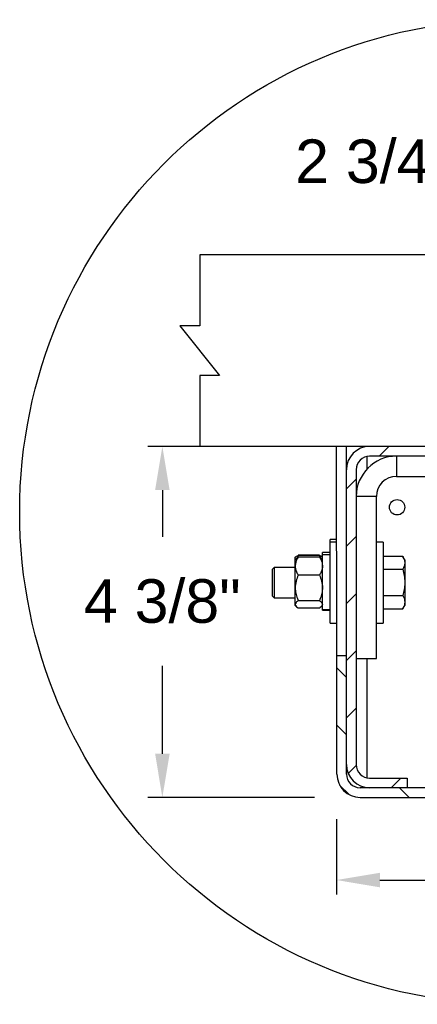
# Model space of a CAD drawing. Header units: inches. Extents: x 170 to 312, y 215 to 248.
# Tile 377 of 529: x 248.327 to 249.183, y 235.874 to 237.992. Entities that reach past the tile are written whole.
import ezdxf

# ---------------------------------------------------------------- set-up
doc = ezdxf.new("R2010")
doc.units = ezdxf.units.IN
doc.header["$LTSCALE"] = 0.25
doc.header["$MEASUREMENT"] = 0
doc.layers.add('ANNOTATIONS', color=1, linetype='Continuous')
doc.layers.add('DETAILS', color=4, linetype='Continuous')
doc.styles.add('ARIAL', font='arial.ttf', dxfattribs={"height": 0.09375})
doc.dimstyles.new('STANDARD$0', dxfattribs={"dimtxt": 0.09375, "dimasz": 0.09375, "dimexe": 0.03125, "dimexo": 0.046875, "dimgap": 0.09, "dimtad": 0, "dimtih": 1, "dimtoh": 1, "dimdec": 4, "dimzin": 0, "dimdsep": 46, "dimtxsty": 'ARIAL', "dimcen": 0.09, "dimadec": 0, "dimazin": 0, "dimtfac": 1, "dimtdec": 4, "dimtofl": 0, "dimtmove": 0, "dimatfit": 1, "dimfxl": 1, "dimtolj": 1, "dimtzin": 0, "dimarcsym": 0})

# ---------------------------------------------------------------- blocks, each defined once
blk = doc.blocks.new('*D82')
at = {"layer": 'ANNOTATIONS', "color": 0, "lineweight": -2, "transparency": 16777216}
for p, q in [((249.9018, 236.3222), (249.9018, 236.1101)), ((249.0091, 236.2723), (249.0091, 236.1101)), ((249.1028, 236.1414), (249.2017, 236.1414)), ((249.808, 236.1414), (249.7079, 236.1414))]:
    blk.add_line(p, q, dxfattribs=at)
at = {"layer": 'ANNOTATIONS', "color": 0, "transparency": 16777216}
for points in [[(249.1028, 236.157), (249.1028, 236.1257), (249.0091, 236.1414)], [(249.808, 236.157), (249.808, 236.1257), (249.9018, 236.1414)]]:
    blk.add_solid(points, dxfattribs=at)
at = {"layer": 'defpoints', "color": 0, "transparency": 16777216}
for p in [(249.9018, 236.369), (249.0091, 236.3192), (249.9018, 236.1414)]:
    blk.add_point(p, dxfattribs=at)
at = {"layer": 'ANNOTATIONS', "color": 0, "transparency": 16777216, "insert": (249.4548, 236.1414), "char_height": 0.09375, "attachment_point": 5, "style": 'ARIAL'}
blk.add_mtext('\\A1;5 1/4"', dxfattribs=at)
blk = doc.blocks.new('*D83')
at = {"layer": 'ANNOTATIONS', "color": 0, "lineweight": -2, "transparency": 16777216}
for p, q in [((249.0131, 237.0737), (248.6033, 237.0737)), ((248.6345, 236.9799), (248.6345, 236.8793)), ((248.6345, 236.413), (248.6345, 236.6023)), ((248.9622, 236.3192), (248.6033, 236.3192))]:
    blk.add_line(p, q, dxfattribs=at)
at = {"layer": 'ANNOTATIONS', "color": 0, "transparency": 16777216}
for points in [[(248.6189, 236.9799), (248.6502, 236.9799), (248.6345, 237.0737)], [(248.6189, 236.413), (248.6502, 236.413), (248.6345, 236.3192)]]:
    blk.add_solid(points, dxfattribs=at)
at = {"layer": 'defpoints', "color": 0, "transparency": 16777216}
for p in [(249.06, 237.0737), (248.6345, 236.3192), (249.0091, 236.3192)]:
    blk.add_point(p, dxfattribs=at)
at = {"layer": 'ANNOTATIONS', "color": 0, "transparency": 16777216, "insert": (248.6345, 236.7408), "char_height": 0.09375, "attachment_point": 5, "style": 'ARIAL'}
blk.add_mtext('\\A1;4 3/8"', dxfattribs=at)
blk = doc.blocks.new('*D84')
at = {"layer": 'ANNOTATIONS', "color": 0, "lineweight": -2, "transparency": 16777216}
for p, q in [((249.5306, 237.5832), (249.5306, 237.7177)), ((249.9018, 237.5328), (249.9018, 237.7177)), ((249.4368, 237.6865), (249.3431, 237.6865)), ((249.9955, 237.6865), (250.0893, 237.6865))]:
    blk.add_line(p, q, dxfattribs=at)
at = {"layer": 'ANNOTATIONS', "color": 0, "transparency": 16777216}
for points in [[(249.4368, 237.7021), (249.4368, 237.6709), (249.5306, 237.6865)], [(249.9955, 237.7021), (249.9955, 237.6709), (249.9018, 237.6865)]]:
    blk.add_solid(points, dxfattribs=at)
at = {"layer": 'defpoints', "color": 0, "transparency": 16777216}
for p in [(249.9018, 237.6865), (249.5306, 237.5363), (249.9018, 237.486)]:
    blk.add_point(p, dxfattribs=at)
at = {"layer": 'ANNOTATIONS', "color": 0, "transparency": 16777216, "insert": (249.0892, 237.6865), "char_height": 0.09375, "attachment_point": 5, "style": 'ARIAL'}
blk.add_mtext('\\A1;2 3/4"', dxfattribs=at)

msp = doc.modelspace()

# ---------------------------------------------------------------- hatches: boundary and pattern name
at = {"layer": 'DETAILS'}
h = msp.add_hatch(dxfattribs=at)
h.set_pattern_fill('ANSI31', color=256, scale=0.696721, style=0)
h.set_pattern_definition([(45, (245.13303, 231.48375), (-0.061582, 0.061582), [])])
edge = h.paths.add_edge_path(flags=0)
edge.add_line((249.84442, 236.80569), (249.65477, 236.85651))
edge.add_line((249.65477, 236.85651), (249.6494, 236.83649))
edge.add_line((249.6494, 236.83649), (249.83906, 236.78567))
edge.add_arc((249.85195, 236.83379), 0.04982, 255, 360)
edge.add_line((249.90177, 236.83379), (249.90177, 237.02387))
edge.add_arc((249.85195, 237.02387), 0.04982, 0, 90)
edge.add_line((249.85195, 237.07368), (249.08068, 237.07368))
edge.add_arc((249.08068, 237.02387), 0.04982, 90, 180)
edge.add_line((249.03087, 237.02387), (249.03087, 236.38976))
edge.add_arc((249.08068, 236.38976), 0.04982, 180, 270)
edge.add_line((249.08068, 236.33995), (249.1615, 236.33995))
edge.add_line((249.1615, 236.33995), (249.1615, 236.36067))
edge.add_line((249.1615, 236.36067), (249.08068, 236.36067))
edge.add_arc((249.08068, 236.38976), 0.02909, 180, 270, ccw=False)
edge.add_line((249.05159, 236.38976), (249.05159, 237.02387))
edge.add_arc((249.08068, 237.02387), 0.02909, 90, 180, ccw=False)
edge.add_line((249.08068, 237.05295), (249.85195, 237.05295))
edge.add_arc((249.85195, 237.02387), 0.02909, 0, 90, ccw=False)
edge.add_line((249.88104, 237.02387), (249.88104, 236.83379))
edge.add_arc((249.85195, 236.83379), 0.02909, 255, 360, ccw=False)
h = msp.add_hatch(dxfattribs=at)
h.set_pattern_fill('ANSI31', color=256, scale=0.696721, angle=90, style=0)
h.set_pattern_definition([(135, (245.13303, 231.48375), (-0.061582, -0.061582), [])])
edge = h.paths.add_edge_path(flags=0)
edge.add_line((249.65477, 236.60171), (249.84442, 236.65253))
edge.add_arc((249.85195, 236.62443), 0.02909, 0, 105, ccw=False)
edge.add_line((249.88104, 236.62443), (249.88104, 236.36903))
edge.add_arc((249.85195, 236.36903), 0.02909, 270, 360, ccw=False)
edge.add_line((249.85195, 236.33995), (249.05996, 236.33995))
edge.add_arc((249.05996, 236.36903), 0.02909, 180, 270, ccw=False)
edge.add_line((249.03087, 236.36903), (249.03087, 236.62403))
edge.add_line((249.03087, 236.62403), (249.01014, 236.62403))
edge.add_line((249.01014, 236.62403), (249.01014, 236.36903))
edge.add_arc((249.05996, 236.36903), 0.04982, 180, 270)
edge.add_line((249.05996, 236.31922), (249.85195, 236.31922))
edge.add_arc((249.85195, 236.36903), 0.04982, 270, 360)
edge.add_line((249.90177, 236.36903), (249.90177, 236.62443))
edge.add_arc((249.85195, 236.62443), 0.04982, 0, 105)
edge.add_line((249.83906, 236.67255), (249.6494, 236.62173))
edge.add_line((249.6494, 236.62173), (249.65477, 236.60171))

# ---------------------------------------------------------------- linework, layer by layer
for p, q in [((249.90177, 237.48597), (248.71493, 237.48597)), ((248.71493, 237.48597), (248.71493, 237.33302)), ((248.71493, 237.33302), (248.67247, 237.33302)), ((248.67247, 237.33302), (248.75739, 237.22664)), ((248.75739, 237.22664), (248.71493, 237.22664)), ((248.71493, 237.22664), (248.71493, 237.07368)), ((249.90177, 237.07368), (248.71493, 237.07368)), ((249.01014, 236.62403), (249.00909, 237.07368)), ((249.03087, 236.36903), (249.03087, 237.07368)), ((249.07441, 237.07368), (249.07441, 237.07328)), ((249.07441, 237.05227), (249.07441, 237.02463)), ((249.85195, 237.05295), (249.08068, 237.05295)), ((249.13869, 237.05295), (249.13869, 237.00941)), ((249.05159, 237.02387), (249.05159, 236.38976)), ((249.13869, 237.00941), (249.51065, 237.00941)), ((249.09514, 236.96586), (249.05159, 236.96586)), ((249.09514, 236.6175), (249.09514, 236.96586)), ((249.00998, 236.87359), (248.99552, 236.87359)), ((248.99552, 236.69397), (248.99552, 236.87359)), ((249.00998, 236.86815), (248.99552, 236.86815)), ((249.1096, 236.86815), (249.09514, 236.86815)), ((249.1096, 236.86815), (249.1096, 236.69397)), ((248.92124, 236.83636), (248.92045, 236.83545)), ((248.92045, 236.73211), (248.92045, 236.83545)), ((248.92234, 236.83219), (248.92045, 236.83)), ((248.92698, 236.83914), (248.92494, 236.83454)), ((248.97262, 236.83972), (248.92698, 236.83972)), ((248.97262, 236.83914), (248.92698, 236.83914)), ((248.97262, 236.83601), (248.92698, 236.83601)), ((248.97262, 236.83914), (248.97465, 236.83454)), ((248.97915, 236.83), (248.97726, 236.83219)), ((248.97915, 236.83545), (248.97836, 236.83636)), ((248.99552, 236.84598), (248.97915, 236.84598)), ((248.97915, 236.72158), (248.97915, 236.84598)), ((248.99552, 236.84054), (248.97915, 236.84054)), ((249.1096, 236.83757), (249.15191, 236.83757)), ((249.15628, 236.83), (249.15171, 236.83791)), ((248.8753, 236.81372), (248.87098, 236.8094)), ((248.92045, 236.81372), (248.8753, 236.81372)), ((248.8753, 236.81372), (248.8753, 236.7484)), ((249.15628, 236.83), (249.15628, 236.73211)), ((248.87098, 236.8094), (248.87098, 236.75272)), ((248.97262, 236.7971), (248.92698, 236.7971)), ((249.1096, 236.80981), (249.15191, 236.80981)), ((248.87098, 236.75272), (248.8753, 236.7484)), ((248.8753, 236.7484), (248.92045, 236.7484)), ((249.1096, 236.75329), (249.15191, 236.75329)), ((248.92045, 236.73211), (248.92234, 236.72992)), ((248.97262, 236.74215), (248.92698, 236.74215)), ((248.97262, 236.7261), (248.92698, 236.7261)), ((248.97262, 236.72606), (248.92698, 236.72606)), ((248.97726, 236.72992), (248.97915, 236.73211)), ((249.15171, 236.72421), (249.15628, 236.73211)), ((248.97915, 236.72283), (248.99552, 236.72283)), ((248.97915, 236.72165), (248.99552, 236.72165)), ((248.97915, 236.72158), (248.99552, 236.72158)), ((249.1096, 236.72454), (249.15191, 236.72454)), ((248.99552, 236.69397), (249.00998, 236.69397)), ((249.09514, 236.69397), (249.1096, 236.69397)), ((249.01014, 236.36903), (249.01014, 236.62403)), ((249.01014, 236.62403), (249.03087, 236.62403)), ((249.05159, 236.6175), (249.09514, 236.6175)), ((249.07441, 236.6175), (249.07441, 236.36136)), ((249.08068, 236.36067), (249.1615, 236.36067)), ((249.1615, 236.36067), (249.1615, 236.33995)), ((249.85195, 236.33995), (249.05996, 236.33995)), ((249.05996, 236.31922), (249.85195, 236.31922))]:
    msp.add_line(p, q, dxfattribs=at)
for centre, radius in [((249.38612, 236.93285), 1.0587), ((249.13973, 236.94305), 0.01655)]:
    msp.add_circle(centre, radius, dxfattribs=at)
for centre, radius, start, end in [((249.08068, 237.02387), 0.04982, 90, 180), ((249.08068, 237.02387), 0.02909, 90, 180), ((249.13869, 236.96586), 0.08709, 90, 180), ((249.13869, 236.96586), 0.04355, 90, 180), ((249.08068, 236.38976), 0.04982, 180, 270), ((249.08068, 236.38976), 0.02909, 180, 270), ((249.05996, 236.36903), 0.04982, 180, 270), ((249.05996, 236.36903), 0.02909, 180, 270)]:
    msp.add_arc(centre, radius, start, end, dxfattribs=at)
for points, knots in [([(248.92698, 236.83601), (248.92601, 236.83436), (248.92371, 236.83047), (248.92107, 236.82397), (248.92066, 236.81905), (248.92045, 236.81656)], [0, 0, 0, 0, 0.2654853, 0.628082, 1, 1, 1, 1]), ([(248.92121, 236.83601), (248.92133, 236.83623), (248.92177, 236.83706), (248.92415, 236.8381), (248.92634, 236.8389), (248.92698, 236.83914)], [0, 0, 0, 0, 0.2005268, 0.7660545, 1, 1, 1, 1]), ([(248.92244, 236.8321), (248.92323, 236.83297), (248.92443, 236.8343), (248.92632, 236.83557), (248.92698, 236.83601)], [0, 0, 0, 0, 0.6504717, 1, 1, 1, 1]), ([(248.97839, 236.83601), (248.97827, 236.83623), (248.97783, 236.83706), (248.97545, 236.8381), (248.97326, 236.8389), (248.97262, 236.83914)], [0, 0, 0, 0, 0.2005268, 0.7660545, 1, 1, 1, 1]), ([(248.97262, 236.83601), (248.97359, 236.83436), (248.97588, 236.83047), (248.97853, 236.82397), (248.97894, 236.81905), (248.97915, 236.81656)], [0, 0, 0, 0, 0.2654853, 0.628082, 1, 1, 1, 1]), ([(248.97715, 236.8321), (248.97637, 236.83297), (248.97517, 236.8343), (248.97328, 236.83557), (248.97262, 236.83601)], [0, 0, 0, 0, 0.6504717, 1, 1, 1, 1]), ([(249.15191, 236.83757), (249.15313, 236.83532), (249.15559, 236.83077), (249.15605, 236.82606), (249.15628, 236.82369)], [0, 0, 0, 0, 0.495458, 1, 1, 1, 1]), ([(248.92045, 236.81656), (248.92046, 236.81612), (248.9205, 236.81321), (248.92157, 236.80777), (248.92418, 236.80176), (248.92629, 236.79826), (248.92698, 236.7971)], [0, 0, 0, 0, 0.0658839, 0.434359, 0.8133579, 1, 1, 1, 1]), ([(248.97915, 236.81656), (248.97914, 236.81612), (248.9791, 236.81321), (248.97803, 236.80777), (248.97542, 236.80176), (248.97331, 236.79826), (248.97262, 236.7971)], [0, 0, 0, 0, 0.0658839, 0.434359, 0.8133579, 1, 1, 1, 1]), ([(249.15628, 236.82369), (249.15627, 236.82336), (249.15623, 236.82087), (249.15528, 236.81617), (249.15304, 236.81194), (249.15191, 236.80981)], [0, 0, 0, 0, 0.0700811, 0.5307798, 1, 1, 1, 1]), ([(248.92698, 236.7971), (248.92527, 236.79283), (248.92177, 236.78414), (248.92046, 236.77464), (248.92045, 236.76976), (248.92045, 236.76963)], [0, 0, 0, 0, 0.4839977, 0.9856214, 1, 1, 1, 1]), ([(248.97262, 236.7971), (248.97433, 236.79283), (248.97782, 236.78414), (248.97913, 236.77464), (248.97915, 236.76976), (248.97915, 236.76963)], [0, 0, 0, 0, 0.4839977, 0.9856214, 1, 1, 1, 1]), ([(249.15191, 236.80981), (249.15313, 236.80522), (249.15559, 236.79595), (249.15605, 236.78638), (249.15628, 236.78155)], [0, 0, 0, 0, 0.495458, 1, 1, 1, 1]), ([(248.92045, 236.76963), (248.9207, 236.76579), (248.9212, 236.75797), (248.92413, 236.74886), (248.92633, 236.74367), (248.92698, 236.74215)], [0, 0, 0, 0, 0.4057211, 0.8260994, 1, 1, 1, 1]), ([(248.97915, 236.76963), (248.9789, 236.76579), (248.97839, 236.75797), (248.97547, 236.74886), (248.97326, 236.74367), (248.97262, 236.74215)], [0, 0, 0, 0, 0.4057211, 0.8260994, 1, 1, 1, 1]), ([(249.15628, 236.78155), (249.15627, 236.78088), (249.15623, 236.77581), (249.15528, 236.76624), (249.15304, 236.75763), (249.15191, 236.75329)], [0, 0, 0, 0, 0.0700811, 0.5307798, 1, 1, 1, 1]), ([(249.15191, 236.75329), (249.15245, 236.75228), (249.15398, 236.74943), (249.15583, 236.74465), (249.15613, 236.74084), (249.15628, 236.73892)], [0, 0, 0, 0, 0.2167804, 0.605832, 1, 1, 1, 1]), ([(248.92698, 236.74215), (248.92527, 236.7409), (248.92177, 236.73837), (248.92046, 236.73559), (248.92045, 236.73417), (248.92045, 236.73413)], [0, 0, 0, 0, 0.4839977, 0.9856214, 1, 1, 1, 1]), ([(248.92045, 236.73413), (248.9207, 236.73301), (248.9212, 236.73072), (248.92413, 236.72806), (248.92633, 236.72655), (248.92698, 236.7261)], [0, 0, 0, 0, 0.4057211, 0.8260994, 1, 1, 1, 1]), ([(248.97262, 236.74215), (248.97433, 236.7409), (248.97782, 236.73837), (248.97913, 236.73559), (248.97915, 236.73417), (248.97915, 236.73413)], [0, 0, 0, 0, 0.48399771, 0.98562139, 1, 1, 1, 1]), ([(248.97915, 236.73413), (248.9789, 236.73301), (248.97839, 236.73072), (248.97547, 236.72806), (248.97326, 236.72655), (248.97262, 236.7261)], [0, 0, 0, 0, 0.4057211, 0.8260994, 1, 1, 1, 1]), ([(249.15628, 236.73892), (249.15623, 236.73777), (249.15601, 236.7329), (249.15368, 236.72816), (249.15191, 236.72454)], [0, 0, 0, 0, 0.2366272, 1, 1, 1, 1])]:
    msp.add_open_spline(points, degree=3, knots=knots, dxfattribs=at)

# ---------------------------------------------------------------- dimensions: what is measured, and where the dimension line sits
at = {"layer": 'ANNOTATIONS'}
for base, p1, p2, text, picture, middle in [((249.90177, 237.68648), (249.53057, 237.53632), (249.90177, 237.48597), '2 3/4"', '*D84', (249.08917, 237.68648)), ((249.90177, 236.14136), (249.00909, 236.31922), (249.90177, 236.36903), '5 1/4"', '*D82', (249.45481, 236.14136))]:
    dim = msp.add_linear_dim(base=base, p1=p1, p2=p2, text=text, dimstyle='STANDARD$0', dxfattribs=at)
    dim.commit()
    dim.dimension.update_dxf_attribs({"geometry": picture, "text_midpoint": middle, "dimtype": 160})
dim = msp.add_linear_dim(base=(248.63453, 236.31922), p1=(249.05996, 237.07368), p2=(249.00909, 236.31922), angle=90, text='4 3/8"', dimstyle='STANDARD$0', dxfattribs=at)
dim.commit()
dim.dimension.update_dxf_attribs({"geometry": '*D83', "text_midpoint": (248.63453, 236.74078), "dimtype": 160})

doc.saveas('drawing.dxf')
